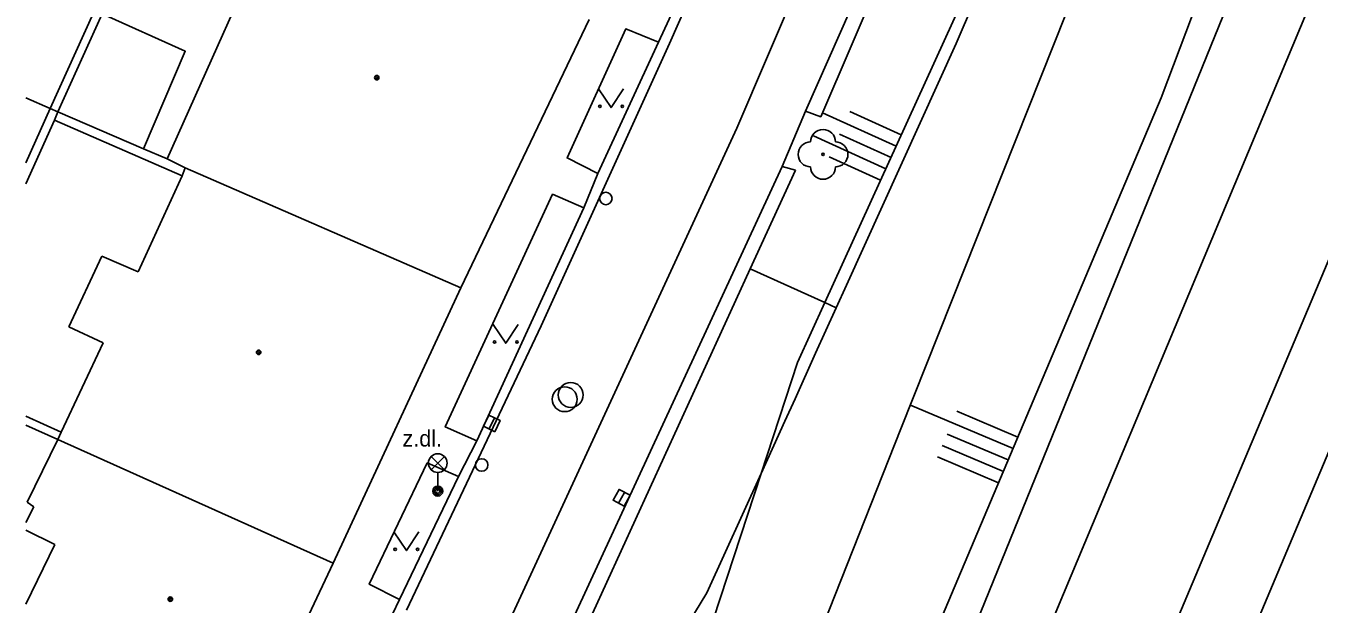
# Model space of a CAD drawing. Extents: x -596229 to -595156, y -1161237 to -1159376.
# Drawn here: x -596228.2 to -596176.3, y -1160439.4 to -1160416.2 of the extents above; entities that cross this region are included whole.
import ezdxf

# ---------------------------------------------------------------- set-up
doc = ezdxf.new("R2010")
doc.units = 0
for name, color, linetype in [('DOP - kresba z DSPS bez souradnic', 7, 'Continuous'), ('DOP - rozhrani ploch obecne', 7, 'Continuous'), ('Level 22', 7, 'Continuous'), ('Level 27', 7, 'Continuous'), ('Level 28', 7, 'Continuous'), ('Level 33', 7, 'Continuous'), ('Level 36', 7, 'Continuous'), ('Level 39', 7, 'Continuous'), ('Specificka linie pasportu komunikaci', 7, 'Continuous'), ('TM - budovy zdene_ betonove - VP', 7, 'Continuous'), ('TM - CD - osa koleji', 7, 'Continuous'), ('TM - chodniky - VP', 7, 'Continuous'), ('TM - dolni hrana svahu', 7, 'Continuous'), ('TM - horni hrana svahu', 7, 'Continuous'), ('TM - komunikace - VP', 7, 'Continuous'), ('TM - letecke snimky - pomocna linie', 7, 'Continuous'), ('TM - popis povrchu', 7, 'Continuous'), ('TM - rozhrani ploch obecne - VP', 7, 'Continuous'), ('TM - srafovani', 7, 'Continuous')]:
    doc.layers.add(name, color=color, linetype=linetype)

msp = doc.modelspace()

# ---------------------------------------------------------------- linework, layer by layer
at = {"layer": 'DOP - kresba z DSPS bez souradnic'}
for points in [[(-596225.16, -1160415.74), (-596226.94, -1160419.68)], [(-596228.22, -1160422.572), (-596227.07, -1160420.01)], [(-596227.07, -1160420.01), (-596221.94, -1160422.25)], [(-596226.8, -1160432.54), (-596228.22, -1160431.9)]]:
    msp.add_lwpolyline(points, dxfattribs=at)
at = {"layer": 'DOP - rozhrani ploch obecne'}
for points in [[(-596227.24, -1160419.54), (-596222.41, -1160408.87)], [(-596227.24, -1160419.54), (-596228.22, -1160419.116)], [(-596228.22, -1160421.733), (-596227.24, -1160419.54)], [(-596226.94, -1160419.68), (-596227.24, -1160419.54)], [(-596227.07, -1160420.01), (-596226.94, -1160419.68)], [(-596223.5, -1160421.16), (-596226.94, -1160419.68)], [(-596222.54, -1160421.57), (-596223.5, -1160421.16)], [(-596226.93, -1160432.84), (-596228.22, -1160432.263)]]:
    msp.add_lwpolyline(points, dxfattribs=at)
at = {"layer": 'Level 22'}
msp.add_circle((-596196.21, -1160421.39), 0.05, dxfattribs=at)
for centre, start, end in [((-596196.21, -1160420.89), 0, 180), ((-596196.71, -1160421.39), 90, 270), ((-596195.71, -1160421.39), 270, 90), ((-596196.21, -1160421.89), 180, 0)]:
    msp.add_arc(centre, 0.5, start, end, dxfattribs=at)
at = {"layer": 'Level 27'}
for p, q in [((-596209.619, -1160432.415), (-596209.401, -1160431.965)), ((-596204.419, -1160435.4), (-596204.181, -1160434.96))]:
    msp.add_line(p, q, dxfattribs=at)
for points in [[(-596209.394, -1160432.524), (-596209.176, -1160432.074), (-596209.626, -1160431.856), (-596209.844, -1160432.306)], [(-596204.199, -1160435.519), (-596203.961, -1160435.079), (-596204.401, -1160434.841), (-596204.639, -1160435.281)]]:
    msp.add_lwpolyline(points, close=True, dxfattribs=at)
for centre in [(-596206.34, -1160431.05), (-596206.58, -1160431.22)]:
    msp.add_circle(centre, 0.5, dxfattribs=at)
at = {"layer": 'Level 28'}
for centre in [(-596204.93, -1160423.16), (-596209.92, -1160433.86)]:
    msp.add_circle(centre, 0.25, dxfattribs=at)
at = {"layer": 'Level 33'}
for p, q in [((-596211.945, -1160434.05), (-596211.415, -1160433.52)), ((-596211.945, -1160433.52), (-596211.415, -1160434.05)), ((-596211.68, -1160434.16), (-596211.68, -1160434.91))]:
    msp.add_line(p, q, dxfattribs=at)
for centre, radius in [((-596211.68, -1160433.785), 0.375), ((-596211.68, -1160434.91), 0.2), ((-596211.68, -1160434.91), 0.145), ((-596211.68, -1160434.91), 0.0876)]:
    msp.add_circle(centre, radius, dxfattribs=at)
at = {"layer": 'Level 36'}
for points in [[(-596205.22, -1160418.76), (-596204.72, -1160419.51), (-596204.22, -1160418.76)], [(-596209.45, -1160428.22), (-596208.95, -1160428.97), (-596208.45, -1160428.22)], [(-596213.44, -1160436.55), (-596212.94, -1160437.3), (-596212.44, -1160436.55)]]:
    msp.add_lwpolyline(points, dxfattribs=at)
for centre in [(-596205.17, -1160419.46), (-596204.271, -1160419.46), (-596209.4, -1160428.92), (-596208.501, -1160428.92), (-596213.39, -1160437.25), (-596212.491, -1160437.25)]:
    msp.add_circle(centre, 0.05, dxfattribs=at)
at = {"layer": 'Level 39'}
for centre, radius in [((-596214.13, -1160418.31), 0.09), ((-596214.13, -1160418.31), 0.0398), ((-596218.87, -1160429.34), 0.09), ((-596218.87, -1160429.34), 0.0398), ((-596222.42, -1160439.25), 0.09), ((-596222.42, -1160439.25), 0.0398)]:
    msp.add_circle(centre, radius, dxfattribs=at)
at = {"layer": 'Specificka linie pasportu komunikaci'}
for points in [[(-596182.18, -1160396.71), (-596190.87, -1160416.93), (-596195.27, -1160426.64), (-596195.68, -1160427.55)], [(-596196.14, -1160427.34), (-596199.14, -1160425.99)], [(-596195.68, -1160427.55), (-596196.14, -1160427.34)], [(-596195.68, -1160427.55), (-596196.51, -1160429.37), (-596197.33, -1160431.2), (-596197.74, -1160432.1), (-596198.69, -1160434.2)], [(-596198.69, -1160434.2), (-596200.87, -1160439), (-596210.93, -1160455.57), (-596220.44, -1160473.64)]]:
    msp.add_lwpolyline(points, dxfattribs=at)
at = {"layer": 'TM - budovy zdene_ betonove - VP'}
for points in [[(-596222.54, -1160421.57), (-596217.87, -1160411.12)], [(-596205.6, -1160415.97), (-596210.76, -1160426.75)], [(-596221.82, -1160421.93), (-596222.54, -1160421.57)], [(-596223.71, -1160426.1), (-596221.94, -1160422.25)], [(-596221.94, -1160422.25), (-596221.82, -1160421.93)], [(-596221.82, -1160421.93), (-596210.76, -1160426.75)], [(-596226.5, -1160428.32), (-596225.17, -1160425.47)], [(-596225.17, -1160425.47), (-596223.71, -1160426.1)], [(-596210.76, -1160426.75), (-596215.88, -1160437.81)], [(-596225.12, -1160428.95), (-596226.5, -1160428.32)], [(-596226.8, -1160432.54), (-596225.12, -1160428.95)], [(-596226.93, -1160432.84), (-596226.8, -1160432.54)], [(-596228.17, -1160435.36), (-596226.93, -1160432.84)], [(-596226.93, -1160432.84), (-596215.88, -1160437.81)], [(-596228.22, -1160436.165), (-596227.9, -1160435.54)], [(-596227.9, -1160435.54), (-596228.17, -1160435.36)], [(-596227.05, -1160437.06), (-596228.22, -1160436.484)], [(-596228.22, -1160439.449), (-596227.05, -1160437.06)], [(-596215.88, -1160437.81), (-596218.7, -1160443.8)]]:
    msp.add_lwpolyline(points, dxfattribs=at)
at = {"layer": 'TM - CD - osa koleji'}
for points in [[(-596209.83, -1160497.66), (-596198.51, -1160476.05), (-596187.13, -1160452.26), (-596172.45, -1160417.42), (-596169.79, -1160410.54), (-596166.49, -1160401.67), (-596166.23, -1160400.97), (-596165.98, -1160400.26), (-596158.86, -1160380.06), (-596148.91, -1160350.26), (-596144.06, -1160335.69), (-596141.68, -1160328.54), (-596135.63, -1160310.38), (-596131.86, -1160299.05)], [(-596214.1, -1160496.27), (-596202.59, -1160474.13), (-596191.35, -1160450.49), (-596176.42, -1160414.79), (-596174.21, -1160408.97), (-596170.88, -1160399.93), (-596170.62, -1160399.23), (-596170.37, -1160398.52), (-596162.3, -1160375.35), (-596157.96, -1160362.38), (-596153.65, -1160349.46), (-596153.33, -1160348.5), (-596148.58, -1160334.25), (-596148.24, -1160333.21)]]:
    msp.add_lwpolyline(points, dxfattribs=at)
at = {"layer": 'TM - chodniky - VP'}
for points in [[(-596193.04, -1160410.86), (-596192.53, -1160411.07), (-596196.3, -1160419.88), (-596196.91, -1160419.66)], [(-596205.25, -1160422.15), (-596206.49, -1160421.53), (-596204.13, -1160416.35), (-596202.82, -1160416.88)], [(-596199.14, -1160425.99), (-596197.32, -1160422.02)], [(-596197.32, -1160422.02), (-596197.85, -1160421.87)], [(-596210.11, -1160432.89), (-596211.38, -1160432.33), (-596207.07, -1160422.99), (-596205.81, -1160423.54)], [(-596206.6, -1160440.8), (-596206.04, -1160441.08), (-596199.14, -1160425.99)], [(-596213.21, -1160439.26), (-596214.43, -1160438.65), (-596212.1, -1160433.78), (-596210.85, -1160434.33)]]:
    msp.add_lwpolyline(points, dxfattribs=at)
at = {"layer": 'TM - dolni hrana svahu'}
msp.add_lwpolyline([(-596222.67, -1160493.5), (-596213.14, -1160478.12), (-596200.99, -1160452.41), (-596193.08, -1160432.41), (-596179.29, -1160397.71), (-596177.51, -1160383.52)], dxfattribs=at)
at = {"layer": 'TM - horni hrana svahu'}
for points in [[(-596218.33, -1160494.9), (-596209.43, -1160479.83), (-596195.54, -1160449.66), (-596182.63, -1160419.12), (-596172.15, -1160391.34), (-596162.45, -1160363.24), (-596154.89, -1160339.59), (-596152.79, -1160332.95)], [(-596196.14, -1160427.34), (-596182.18, -1160396.71)], [(-596198.69, -1160434.2), (-596197.23, -1160429.74), (-596196.14, -1160427.34)], [(-596204.17, -1160450.9), (-596198.69, -1160434.2)]]:
    msp.add_lwpolyline(points, dxfattribs=at)
at = {"layer": 'TM - komunikace - VP'}
for points in [[(-596196.91, -1160419.66), (-596194.63, -1160414.47)], [(-596202.22, -1160415.58), (-596202.82, -1160416.88)], [(-596202.82, -1160416.88), (-596205.25, -1160422.15)], [(-596197.85, -1160421.87), (-596196.91, -1160419.66)], [(-596206.6, -1160440.8), (-596197.85, -1160421.87)], [(-596205.25, -1160422.15), (-596205.81, -1160423.54)], [(-596205.81, -1160423.54), (-596210.11, -1160432.89)], [(-596210.11, -1160432.89), (-596210.85, -1160434.33)], [(-596210.85, -1160434.33), (-596213.21, -1160439.26)], [(-596213.21, -1160439.26), (-596213.78, -1160440.44)]]:
    msp.add_lwpolyline(points, dxfattribs=at)
at = {"layer": 'TM - letecke snimky - pomocna linie'}
for points in [[(-596142.29, -1160307.81), (-596164.93, -1160374.95), (-596176.79, -1160407.54), (-596190.54, -1160441.41), (-596201.34, -1160465.75), (-596222.51, -1160507.03), (-596228.22, -1160516.183)], [(-596228.22, -1160534.102), (-596225.47, -1160529.73), (-596225.43, -1160529.66), (-596215.6, -1160513.07), (-596207.25, -1160499.18), (-596207.17, -1160499.05), (-596200.05, -1160485.46), (-596199.56, -1160484.52), (-596195.85, -1160477.44), (-596195.8, -1160477.34), (-596184.42, -1160453.55), (-596184.37, -1160453.42), (-596169.69, -1160418.58), (-596169.65, -1160418.5), (-596166.99, -1160411.6), (-596163.68, -1160402.72), (-596163.15, -1160401.26), (-596156.02, -1160381.03), (-596146.06, -1160351.21), (-596141.21, -1160336.64)], [(-596225.16, -1160415.74), (-596221.82, -1160417.25), (-596223.5, -1160421.16)]]:
    msp.add_lwpolyline(points, dxfattribs=at)
at = {"layer": 'TM - rozhrani ploch obecne - VP'}
for points in [[(-596194.94, -1160399.46), (-596198.88, -1160409.02), (-596202.37, -1160416.94), (-596207.53, -1160428.27), (-596212.93, -1160439.69)], [(-596197.17, -1160414.48), (-596199.67, -1160420.33), (-596209.15, -1160440.87), (-596214.05, -1160450.9), (-596218.13, -1160459.13), (-596220.74, -1160463.9)]]:
    msp.add_lwpolyline(points, dxfattribs=at)
at = {"layer": 'TM - srafovani'}
for points in [[(-596195.14, -1160419.67), (-596193.07, -1160420.61)], [(-596196.23, -1160419.72), (-596193.28, -1160421.06)], [(-596196.59, -1160420.65), (-596193.69, -1160421.97)], [(-596195.55, -1160420.58), (-596193.48, -1160421.52)], [(-596195.97, -1160421.49), (-596193.9, -1160422.43)], [(-596192.7, -1160431.46), (-596188.58, -1160433.2)], [(-596190.84, -1160431.7), (-596188.39, -1160432.74)], [(-596191.23, -1160432.62), (-596188.78, -1160433.66)], [(-596191.42, -1160433.08), (-596188.97, -1160434.12)], [(-596191.62, -1160433.54), (-596189.17, -1160434.58)]]:
    msp.add_lwpolyline(points, dxfattribs=at)

# ---------------------------------------------------------------- texts
at = {"layer": 'TM - popis povrchu'}
msp.add_text('z.dl.', height=0.65, dxfattribs=at).set_placement((-596213.1, -1160433.12))

doc.saveas('drawing.dxf')
